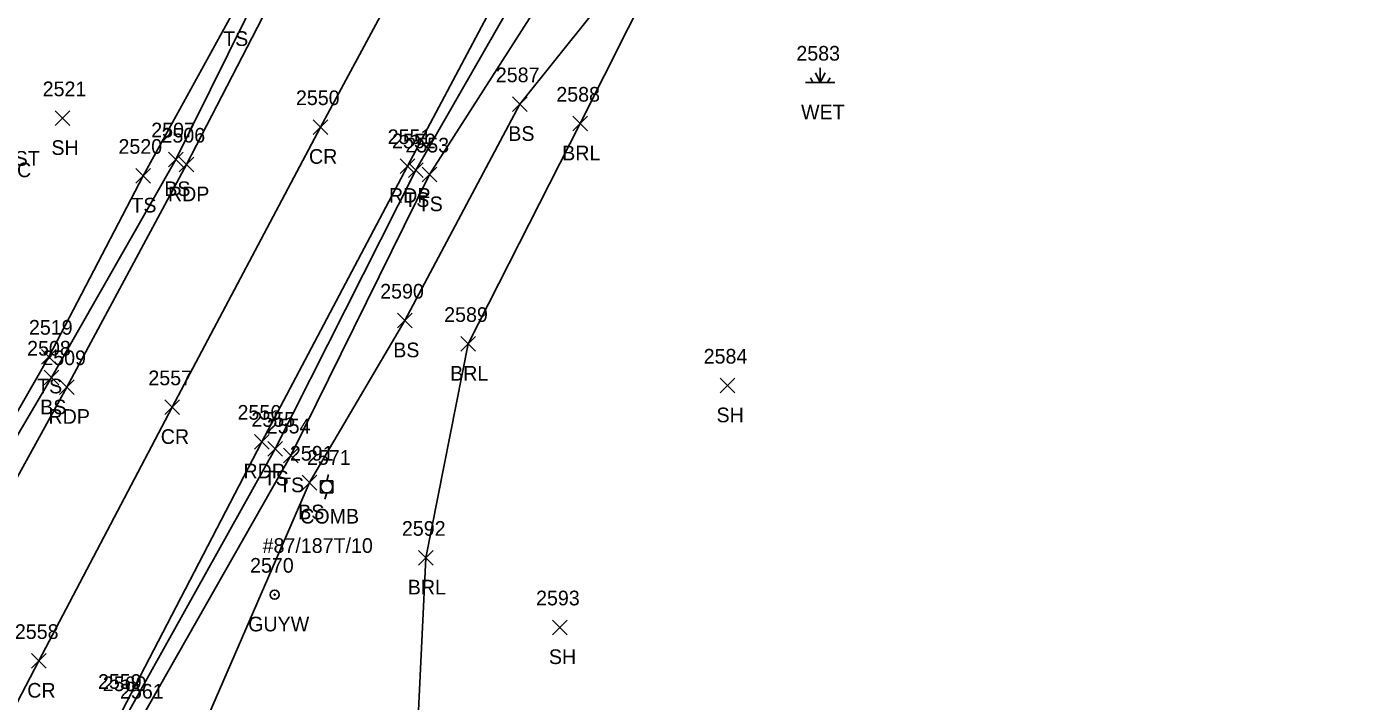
# Model space of a CAD drawing. Extents: x 1678863 to 1683592, y 407783 to 418211.
# Drawn here: x 1680682.6 to 1680865.4, y 415700.7 to 415792.7 of the extents above; entities that cross this region are included whole.
import ezdxf

# ---------------------------------------------------------------- set-up
doc = ezdxf.new("R2010")
doc.units = 0
for name, color, linetype in [('L_A', 7, 'Continuous'), ('L_I', 7, 'Continuous'), ('L_TIC', 7, 'Continuous'), ('LABL', 7, 'Continuous'), ('LELB', 7, 'Continuous'), ('LWET', 7, 'Continuous'), ('P_A', 7, 'Continuous'), ('P_I', 7, 'Continuous'), ('P_TIC', 7, 'Continuous'), ('PET', 7, 'Continuous'), ('PRC', 7, 'Continuous'), ('U_A', 7, 'Continuous'), ('U_C', 7, 'Continuous'), ('U_I', 7, 'Continuous'), ('UP', 7, 'Continuous'), ('UPGW', 7, 'Continuous')]:
    doc.layers.add(name, color=color, linetype=linetype)

msp = doc.modelspace()

# ---------------------------------------------------------------- linework, layer by layer
at = {"layer": 'L_TIC'}
for points in [[(1680748.76, 415781.11), (1680750.76, 415783.11)], [(1680750.76, 415781.11), (1680748.76, 415783.11)], [(1680686.45, 415779.2), (1680688.45, 415781.2)], [(1680688.45, 415779.2), (1680686.45, 415781.2)], [(1680757, 415778.46), (1680759, 415780.46)], [(1680759, 415778.46), (1680757, 415780.46)], [(1680701.88, 415773.59), (1680703.88, 415775.59)], [(1680703.88, 415773.59), (1680701.88, 415775.59)], [(1680734.62, 415772.1), (1680736.62, 415774.1)], [(1680736.62, 415772.1), (1680734.62, 415774.1)], [(1680697.43, 415771.35), (1680699.43, 415773.35)], [(1680699.43, 415771.35), (1680697.43, 415773.35)], [(1680736.44, 415771.53), (1680738.44, 415773.53)], [(1680738.44, 415771.53), (1680736.44, 415773.53)], [(1680733.08, 415751.62), (1680735.08, 415753.62)], [(1680735.08, 415751.62), (1680733.08, 415753.62)], [(1680741.73, 415748.44), (1680743.73, 415750.44)], [(1680743.73, 415748.44), (1680741.73, 415750.44)], [(1680684.58, 415746.7), (1680686.58, 415748.7)], [(1680686.58, 415746.7), (1680684.58, 415748.7)], [(1680684.97, 415743.85), (1680686.97, 415745.85)], [(1680686.97, 415743.85), (1680684.97, 415745.85)], [(1680777.08, 415742.76), (1680779.08, 415744.76)], [(1680779.08, 415742.76), (1680777.08, 415744.76)], [(1680715.45, 415734.15), (1680717.45, 415736.15)], [(1680717.45, 415734.15), (1680715.45, 415736.15)], [(1680717.55, 415733.23), (1680719.55, 415735.23)], [(1680719.55, 415733.23), (1680717.55, 415735.23)], [(1680720.13, 415729.53), (1680722.13, 415731.53)], [(1680722.13, 415729.53), (1680720.13, 415731.53)], [(1680735.96, 415719.29), (1680737.96, 415721.29)], [(1680737.96, 415719.29), (1680735.96, 415721.29)], [(1680754.24, 415709.81), (1680756.24, 415711.81)], [(1680756.24, 415709.81), (1680754.24, 415711.81)]]:
    msp.add_lwpolyline(points, dxfattribs=at)
at = {"layer": 'LABL'}
msp.add_lwpolyline([(1680798.04, 415815.84), (1680767.81, 415799.03), (1680758, 415779.46), (1680742.73, 415749.44), (1680736.96, 415720.29), (1680734.88, 415676.75)], dxfattribs=at)
at = {"layer": 'LELB'}
for points in [[(1681038.03, 416377.84), (1681018.75, 416331.61), (1681001.83, 416290.79), (1680984.44, 416253.74), (1680966.98, 416214.94), (1680950.18, 416176.93), (1680939.74, 416156.54), (1680931.74, 416141.56), (1680922.88, 416125.66), (1680904.84, 416089.79), (1680882.52, 416047.72), (1680856.47, 415999.19), (1680833.95, 415957.08), (1680817.58, 415925.78), (1680807.17, 415890.21), (1680788.23, 415868.01), (1680776.06, 415847.05), (1680760.46, 415817.8), (1680755.71, 415808.25), (1680735.62, 415773.1), (1680716.45, 415735.15), (1680696.34, 415699.12)], [(1680737.57, 415843.24), (1680719.48, 415808.12), (1680702.88, 415774.59), (1680685.97, 415744.85), (1680671.04, 415719.6), (1680644.99, 415731.27)], [(1680779.02, 415827.07), (1680764.6, 415800.72), (1680749.76, 415782.11), (1680734.08, 415752.62), (1680721.13, 415730.53), (1680704.81, 415692.99), (1680704.75, 415688.18), (1680689.04, 415667.71), (1680668.98, 415635.11), (1680668.13, 415633.15), (1680666.86, 415630.18), (1680666.01, 415629.15), (1680664.53, 415626.69), (1680656.16, 415606.33), (1680642.64, 415571.64), (1680625.84, 415544.48), (1680606.01, 415498.25), (1680595.98, 415466.06), (1680584.22, 415440)], [(1680760.46, 415817.8), (1680759.2, 415806.58), (1680737.44, 415772.53), (1680718.55, 415734.23), (1680698.03, 415698.1), (1680678.91, 415660.83), (1680666.54, 415635.48), (1680651.21, 415608.56), (1680637.64, 415579.7), (1680620.72, 415545.75), (1680603.88, 415511.3), (1680588.55, 415474.85)], [(1680647.82, 415734.89), (1680671.7, 415723.46), (1680685.58, 415747.7), (1680698.43, 415772.35), (1680710.93, 415795.05), (1680716.43, 415807.25)]]:
    msp.add_lwpolyline(points, dxfattribs=at)
at = {"layer": 'LWET'}
for p, q in [((1680790.71, 415785.05), (1680790.71, 415787.05)), ((1680792.71, 415785.05), (1680788.71, 415785.05)), ((1680789.71, 415785.05), (1680789.38, 415785.72)), ((1680790.71, 415785.05), (1680790.04, 415786.39)), ((1680790.71, 415785.05), (1680791.38, 415786.39)), ((1680791.71, 415785.05), (1680792.04, 415785.72))]:
    msp.add_line(p, q, dxfattribs=at)
at = {"layer": 'P_TIC'}
for points in [[(1680721.6, 415777.99), (1680723.6, 415779.99)], [(1680723.6, 415777.99), (1680721.6, 415779.99)], [(1680703.34, 415772.88), (1680705.34, 415774.88)], [(1680705.34, 415772.88), (1680703.34, 415774.88)], [(1680733.45, 415772.68), (1680735.45, 415774.68)], [(1680735.45, 415772.68), (1680733.45, 415774.68)], [(1680687.05, 415742.55), (1680689.05, 415744.55)], [(1680689.05, 415742.55), (1680687.05, 415744.55)], [(1680701.41, 415739.81), (1680703.41, 415741.81)], [(1680703.41, 415739.81), (1680701.41, 415741.81)], [(1680713.62, 415735.11), (1680715.62, 415737.11)], [(1680715.62, 415735.11), (1680713.62, 415737.11)], [(1680683.22, 415705.23), (1680685.22, 415707.23)], [(1680685.22, 415705.23), (1680683.22, 415707.23)]]:
    msp.add_lwpolyline(points, dxfattribs=at)
at = {"layer": 'PET'}
for points in [[(1681035.74, 416378.53), (1681017.06, 416332.68), (1680999.27, 416291.42), (1680982.69, 416254.14), (1680964.82, 416215.74), (1680947.35, 416177.78), (1680937.48, 416157.89), (1680921.56, 416126.43), (1680903.28, 416091.07), (1680880.84, 416048.45), (1680855.06, 415999.87), (1680831.97, 415957.26), (1680815.39, 415926.61), (1680795.99, 415889.86), (1680774.34, 415848.34), (1680753.45, 415809.45), (1680734.45, 415773.68), (1680714.62, 415736.11), (1680695.56, 415699.43)], [(1680996.01, 416353.71), (1680982.81, 416321.51), (1680971.48, 416295.92), (1680952.7, 416253.89), (1680926.82, 416197.74), (1680911.81, 416166.24), (1680904.74, 416153.71), (1680897.85, 416138.56), (1680882.54, 416108.43), (1680868.49, 416082.16), (1680848.81, 416046.27), (1680837.32, 416025.64), (1680820.87, 415994), (1680802.93, 415960.8), (1680794.93, 415945.38), (1680788.35, 415932.2), (1680766.35, 415890.2), (1680748.57, 415858.05), (1680739.86, 415843.18), (1680719.5, 415803.29), (1680704.34, 415773.88), (1680688.05, 415743.55), (1680674.8, 415719.5), (1680654.86, 415682.79)]]:
    msp.add_lwpolyline(points, dxfattribs=at)
at = {"layer": 'PRC'}
msp.add_lwpolyline([(1681023.42, 416383.55), (1681004.96, 416337.97), (1680986.61, 416296.09), (1680970.95, 416259.77), (1680953.86, 416221.87), (1680935.47, 416183), (1680925.48, 416164.55), (1680910.27, 416132.66), (1680891.39, 416096.45), (1680869.68, 416055.77), (1680842.56, 416004.51), (1680820.26, 415963.67), (1680803.62, 415931.19), (1680784.3, 415896.02), (1680762.74, 415854.4), (1680741.72, 415814.49), (1680722.6, 415778.99), (1680702.41, 415740.81), (1680684.22, 415706.23), (1680664.5, 415668.42)], dxfattribs=at)
at = {"layer": 'UP'}
for p, q in [((1680722.62, 415729.13), (1680722.62, 415730.79)), ((1680722.62, 415730.79), (1680724.28, 415730.79)), ((1680723.7, 415731.63), (1680723.45, 415730.79)), ((1680723.45, 415729.96), (1680723.45, 415729.96)), ((1680724.28, 415730.79), (1680724.28, 415729.13)), ((1680724.28, 415729.13), (1680722.62, 415729.13)), ((1680723.2, 415728.29), (1680723.45, 415729.13))]:
    msp.add_line(p, q, dxfattribs=at)
msp.add_circle((1680723.45, 415729.96), 0.833, dxfattribs=at)
at = {"layer": 'UPGW'}
for radius in [0.625, 0.0833]:
    msp.add_circle((1680716.36, 415715.26), radius, dxfattribs=at)

# ---------------------------------------------------------------- texts
at = {"layer": 'L_A'}
for s, p in [('TS', (1680709.34, 415790.05)), ('WET', (1680788.09, 415780.05)), ('BS', (1680748.2, 415777.11)), ('POR STPC ST', (1680666.52, 415773.72)), ('SH', (1680685.94, 415775.2)), ('BRL', (1680755.54, 415774.46)), ('STPC', (1680676.05, 415772.16)), ('BS', (1680701.32, 415769.59)), ('TS', (1680696.84, 415767.35)), ('TS', (1680734.03, 415768.1)), ('TS', (1680735.85, 415767.53)), ('BS', (1680732.52, 415747.62)), ('BRL', (1680740.27, 415744.44)), ('TS', (1680683.99, 415742.7)), ('BS', (1680684.41, 415739.85)), ('SH', (1680776.57, 415738.76)), ('TS', (1680714.86, 415730.15)), ('TS', (1680716.96, 415729.23)), ('BS', (1680719.57, 415725.53)), ('BRL', (1680734.5, 415715.29)), ('SH', (1680753.73, 415705.81))]:
    msp.add_text(s, height=2, dxfattribs=at).set_placement(p)
at = {"layer": 'L_I'}
for s, p in [('2583', (1680787.45, 415788.05)), ('2587', (1680746.5, 415785.11)), ('2521', (1680684.75, 415783.2)), ('2588', (1680754.74, 415782.46)), ('2507', (1680699.54, 415777.59)), ('2552', (1680732.36, 415776.1)), ('2553', (1680734.18, 415775.53)), ('2520', (1680695.08, 415775.35)), ('2590', (1680730.74, 415755.62)), ('2589', (1680739.46, 415752.44)), ('2519', (1680682.88, 415750.7)), ('2508', (1680682.63, 415747.85)), ('2584', (1680774.82, 415746.76)), ('2555', (1680713.19, 415738.15)), ('2554', (1680715.29, 415737.23)), ('2591', (1680718.44, 415733.53)), ('2592', (1680733.7, 415723.29)), ('2593', (1680751.98, 415713.81)), ('2560', (1680692.94, 415702.12)), ('2561', (1680695.29, 415701.1))]:
    msp.add_text(s, height=2, dxfattribs=at).set_placement(p)
at = {"layer": 'P_A'}
for s, p in [('CR', (1680721.04, 415773.99)), ('RDP', (1680701.82, 415768.88)), ('RDP', (1680731.94, 415768.68)), ('RDP', (1680685.54, 415738.55)), ('CR', (1680700.84, 415735.81)), ('RDP', (1680712.11, 415731.11)), ('CR', (1680682.65, 415701.23))]:
    msp.add_text(s, height=2, dxfattribs=at).set_placement(p)
at = {"layer": 'P_I'}
for s, p in [('2550', (1680719.26, 415781.99)), ('2506', (1680700.94, 415776.88)), ('2551', (1680731.76, 415776.68)), ('2509', (1680684.7, 415746.55)), ('2557', (1680699.15, 415743.81)), ('2556', (1680711.3, 415739.11)), ('2558', (1680680.96, 415709.23)), ('2559', (1680692.29, 415702.43))]:
    msp.add_text(s, height=2, dxfattribs=at).set_placement(p)
at = {"layer": 'U_A'}
for s, p in [('COMB', (1680719.84, 415724.96)), ('GUYW', (1680712.75, 415710.26))]:
    msp.add_text(s, height=2, dxfattribs=at).set_placement(p)
at = {"layer": 'U_C'}
msp.add_text('#87/187T/10', height=2, dxfattribs=at).set_placement((1680714.72, 415720.96))
at = {"layer": 'U_I'}
for s, p in [('2571', (1680720.76, 415732.96)), ('2570', (1680713.01, 415718.26))]:
    msp.add_text(s, height=2, dxfattribs=at).set_placement(p)

doc.saveas('drawing.dxf')
